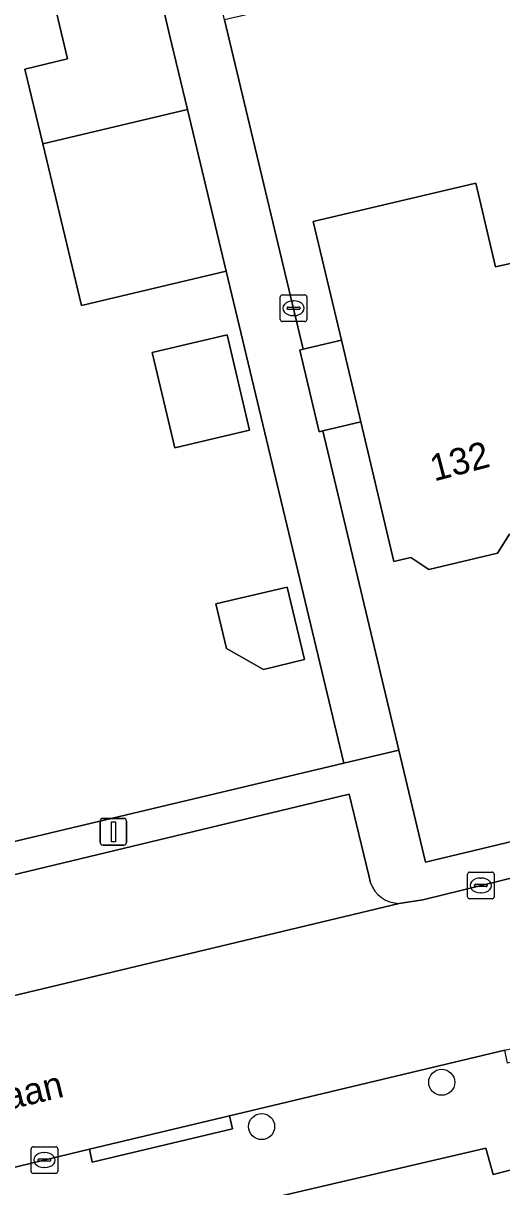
# Model space of a CAD drawing. Extents: x 158455 to 159797, y 387218 to 388672.
# Drawn here: x 159356.03 to 159374.04, y 388488.3 to 388532.04 of the extents above; entities that cross this region are included whole.
import ezdxf

# ---------------------------------------------------------------- set-up
doc = ezdxf.new("R2010")
doc.units = 0
for name, color, linetype in [('IMGEO_Boom', 7, 'Continuous'), ('IMGEO_Erf', 7, 'Continuous'), ('IMGEO_Kolk', 7, 'Continuous'), ('IMGEO_Lichtmast', 7, 'Continuous'), ('IMGEO_Openbare_ruimte_label', 7, 'Continuous'), ('IMGEO_Pand', 7, 'Continuous'), ('IMGEO_Pand_nummerreeks', 7, 'Continuous'), ('IMGEO_Parkeervlak_open', 7, 'Continuous'), ('IMGEO_Rijbaan_lokaal_open', 7, 'Continuous'), ('IMGEO_Voetpad_open', 7, 'Continuous')]:
    doc.layers.add(name, color=color, linetype=linetype)

msp = doc.modelspace()

# ---------------------------------------------------------------- linework, layer by layer
at = {"layer": 'IMGEO_Boom'}
for centre in [(159371.777, 388492.229), (159365.003, 388490.563)]:
    msp.add_circle(centre, 0.489, dxfattribs=at)
at = {"layer": 'IMGEO_Erf'}
for points in [[(159374.146, 388544.261), (159371.357, 388545.745), (159368.313, 388540.026), (159369.849, 388539.209), (159369.15, 388537.897), (159367.614, 388538.714), (159366.658, 388536.917), (159365.679, 388536.694), (159366.555, 388532.843), (159363.61, 388532.173), (159366.566, 388519.786), (159368.003, 388520.126), (159366.947, 388524.584), (159373.058, 388526.032), (159373.805, 388522.88), (159374.41, 388523.023)], [(159355.542, 388501.241), (159368.096, 388504.226), (159363.674, 388522.725), (159358.227, 388521.427), (159356.767, 388527.513), (159356.095, 388530.314), (159357.698, 388530.705), (159356.987, 388533.729)], [(159374.325, 388512.838), (159373.879, 388512.116), (159371.291, 388511.503), (159370.617, 388511.96), (159369.975, 388511.807), (159368.731, 388517.054), (159367.299, 388516.714), (159370.163, 388504.712), (159371.168, 388500.5), (159384.828, 388503.777)], [(159377.321, 388480.653), (159375.277, 388489.167), (159373.712, 388488.765), (159373.435, 388489.753), (159336.805, 388481.216)]]:
    msp.add_lwpolyline(points, dxfattribs=at)
for points in [[(159360.888, 388519.665), (159363.701, 388520.332), (159364.552, 388516.742), (159361.739, 388516.075)], [(159365.969, 388510.848), (159366.616, 388508.119), (159365.073, 388507.753), (159363.679, 388508.535), (159363.282, 388510.212)]]:
    msp.add_lwpolyline(points, close=True, dxfattribs=at)
at = {"layer": 'IMGEO_Kolk'}
for p, q in [((159365.705, 388520.904), (159365.705, 388521.756)), ((159365.78, 388521.83), (159366.632, 388521.83)), ((159366.193, 388521.61), (159366.218, 388521.61)), ((159366.706, 388521.756), (159366.706, 388520.904)), ((159365.964, 388521.324), (159365.964, 388521.336)), ((159366.402, 388521.287), (159366.004, 388521.287)), ((159366.007, 388521.373), (159366.405, 388521.373)), ((159366.216, 388521.05), (159366.191, 388521.05)), ((159366.448, 388521.336), (159366.448, 388521.324)), ((159366.632, 388520.83), (159365.78, 388520.83)), ((159372.751, 388499.202), (159372.751, 388500.054)), ((159372.826, 388500.128), (159373.678, 388500.128)), ((159373.752, 388500.054), (159373.752, 388499.202)), ((159373.01, 388499.622), (159373.01, 388499.634)), ((159373.053, 388499.671), (159373.451, 388499.671)), ((159373.239, 388499.908), (159373.264, 388499.908)), ((159373.494, 388499.634), (159373.494, 388499.622)), ((159373.448, 388499.585), (159373.05, 388499.585)), ((159373.262, 388499.348), (159373.237, 388499.348)), ((159373.678, 388499.128), (159372.826, 388499.128)), ((159356.33, 388488.879), (159356.33, 388489.731)), ((159356.405, 388489.805), (159357.257, 388489.805)), ((159356.818, 388489.585), (159356.843, 388489.585)), ((159357.331, 388489.731), (159357.331, 388488.879)), ((159356.589, 388489.299), (159356.589, 388489.311)), ((159357.027, 388489.262), (159356.629, 388489.262)), ((159356.632, 388489.348), (159357.03, 388489.348)), ((159357.073, 388489.311), (159357.073, 388489.299)), ((159357.257, 388488.805), (159356.405, 388488.805)), ((159356.841, 388489.025), (159356.816, 388489.025))]:
    msp.add_line(p, q, dxfattribs=at)
for points in [[(159365.705, 388520.904), (159365.705, 388521.756)], [(159365.78, 388521.83), (159366.632, 388521.83)], [(159366.706, 388521.756), (159366.706, 388520.904)], [(159366.632, 388520.83), (159365.78, 388520.83)], [(159372.751, 388499.202), (159372.751, 388500.054)], [(159372.826, 388500.128), (159373.678, 388500.128)], [(159373.752, 388500.054), (159373.752, 388499.202)], [(159373.678, 388499.128), (159372.826, 388499.128)], [(159356.33, 388488.879), (159356.33, 388489.731)], [(159356.405, 388489.805), (159357.257, 388489.805)], [(159357.331, 388489.731), (159357.331, 388488.879)], [(159357.257, 388488.805), (159356.405, 388488.805)]]:
    msp.add_lwpolyline(points, dxfattribs=at)
for centre, radius, start, end in [((159365.782, 388521.754), 0.0765, 91.552, 178.448), ((159365.782, 388521.754), 0.0765, 91.552, 178.448), ((159366.63, 388521.754), 0.0765, 1.552, 88.448), ((159366.63, 388521.754), 0.0765, 1.552, 88.448), ((159366.004, 388521.333), 0.0403, 85.8775, 175.7526), ((159366.001, 388521.323), 0.0366, 178.938, 274.7102), ((159366.405, 388521.33), 0.043, 264.8664, 352.4533), ((159366.409, 388521.335), 0.0386, 1.7309, 96.639), ((159365.782, 388520.906), 0.0765, 181.552, 268.448), ((159365.782, 388520.906), 0.0765, 181.552, 268.448), ((159366.63, 388520.906), 0.0765, 271.552, 358.448), ((159366.63, 388520.906), 0.0765, 271.552, 358.448), ((159372.828, 388500.052), 0.0765, 91.552, 178.448), ((159372.828, 388500.052), 0.0765, 91.552, 178.448), ((159373.676, 388500.052), 0.0765, 1.552, 88.448), ((159373.676, 388500.052), 0.0765, 1.552, 88.448), ((159373.05, 388499.631), 0.0403, 85.8775, 175.7526), ((159373.047, 388499.621), 0.0366, 178.938, 274.7102), ((159373.451, 388499.628), 0.043, 264.8664, 352.4533), ((159373.455, 388499.633), 0.0386, 1.7309, 96.639), ((159372.828, 388499.204), 0.0765, 181.552, 268.448), ((159372.828, 388499.204), 0.0765, 181.552, 268.448), ((159373.676, 388499.204), 0.0765, 271.552, 358.448), ((159373.676, 388499.204), 0.0765, 271.552, 358.448), ((159356.407, 388489.729), 0.0765, 91.552, 178.448), ((159356.407, 388489.729), 0.0765, 91.552, 178.448), ((159357.255, 388489.729), 0.0765, 1.552, 88.448), ((159357.255, 388489.729), 0.0765, 1.552, 88.448), ((159356.629, 388489.308), 0.0403, 85.8775, 175.7526), ((159356.626, 388489.298), 0.0366, 178.938, 274.7102), ((159357.03, 388489.305), 0.043, 264.8664, 352.4533), ((159357.034, 388489.31), 0.0386, 1.7309, 96.639), ((159356.407, 388488.881), 0.0765, 181.552, 268.448), ((159356.407, 388488.881), 0.0765, 181.552, 268.448), ((159357.255, 388488.881), 0.0765, 271.552, 358.448), ((159357.255, 388488.881), 0.0765, 271.552, 358.448)]:
    msp.add_arc(centre, radius, start, end, dxfattribs=at)
for centre, major_axis, ratio, start_param, end_param in [((159366.192, 388521.33), (-0.387, 0.002), 0.722429, 4.712389, 7.853982), ((159366.217, 388521.33), (-0.39, 0.002), 0.717154, 1.570796, 4.712389), ((159373.238, 388499.628), (-0.387, 0.002), 0.722429, 4.712389, 7.853982), ((159373.263, 388499.628), (-0.39, 0.002), 0.717154, 1.570796, 4.712389), ((159356.817, 388489.305), (-0.387, 0.002), 0.722429, 4.712389, 7.853982), ((159356.842, 388489.305), (-0.39, 0.002), 0.717154, 1.570796, 4.712389)]:
    msp.add_ellipse(centre, major_axis=major_axis, ratio=ratio, start_param=start_param, end_param=end_param, dxfattribs=at)
at = {"layer": 'IMGEO_Lichtmast'}
for p, q in [((159358.93, 388501.248), (159358.93, 388502.048)), ((159358.93, 388502.048), (159358.93, 388501.248)), ((159359.03, 388502.148), (159359.82, 388502.148)), ((159359.82, 388502.148), (159359.03, 388502.148)), ((159359.92, 388502.048), (159359.92, 388501.248)), ((159359.92, 388501.248), (159359.92, 388502.048)), ((159359.82, 388501.148), (159359.03, 388501.148)), ((159359.03, 388501.148), (159359.82, 388501.148))]:
    msp.add_line(p, q, dxfattribs=at)
msp.add_lwpolyline([(159359.35, 388502.023), (159359.5, 388502.023), (159359.5, 388501.273), (159359.35, 388501.273), (159359.35, 388502.023)], dxfattribs=at)
for centre, start, end in [((159359.03, 388502.048), 90, 180), ((159359.03, 388502.048), 90, 180), ((159359.82, 388502.048), 0, 90), ((159359.82, 388502.048), 360, 90), ((159359.03, 388501.248), 180, 270), ((159359.03, 388501.248), 180, 270), ((159359.82, 388501.248), 270, 0), ((159359.82, 388501.248), 270, 0)]:
    msp.add_arc(centre, 0.1, start, end, dxfattribs=at)
at = {"layer": 'IMGEO_Pand'}
for points in [[(159356.987, 388533.729), (159357.698, 388530.705), (159356.095, 388530.314), (159356.767, 388527.513), (159362.217, 388528.797), (159361.542, 388531.612), (159360.829, 388534.635)], [(159356.767, 388527.513), (159358.227, 388521.427), (159363.674, 388522.725), (159362.217, 388528.797)], [(159374.41, 388523.023), (159373.805, 388522.88), (159373.058, 388526.032), (159366.947, 388524.584), (159368.003, 388520.126), (159368.731, 388517.054), (159369.975, 388511.807), (159370.617, 388511.96), (159371.291, 388511.503), (159373.879, 388512.116), (159374.325, 388512.838), (159376.692, 388513.399)], [(159360.888, 388519.665), (159361.739, 388516.075), (159364.552, 388516.742), (159363.701, 388520.332)], [(159368.003, 388520.126), (159366.566, 388519.786), (159366.44, 388519.756), (159367.168, 388516.683), (159367.299, 388516.714), (159368.731, 388517.054)], [(159363.282, 388510.212), (159363.679, 388508.535), (159365.073, 388507.753), (159366.616, 388508.119), (159365.969, 388510.848)]]:
    msp.add_lwpolyline(points, close=True, dxfattribs=at)
at = {"layer": 'IMGEO_Parkeervlak_open'}
for points in [[(159369.097, 388499.73), (159369.032, 388500), (159368.291, 388503.06), (159355.567, 388500), (159343.89, 388497.192), (159344.648, 388494.056)], [(159343.948, 388492.68), (159370.175, 388498.955)]]:
    msp.add_lwpolyline(points, dxfattribs=at)
msp.add_arc((159370.184, 388500.105), 1.15, 199.0135, 269.56, dxfattribs=at)
at = {"layer": 'IMGEO_Rijbaan_lokaal_open'}
for points in [[(159402.917, 388498.065), (159404.916, 388497.153), (159408.251, 388495.431), (159410.618, 388494.122), (159411.046, 388493.855), (159413.495, 388498.401), (159410.48, 388500), (159401.552, 388504.614), (159386.121, 388502.795), (159377.333, 388500.669), (159375.408, 388500.154), (159371.062, 388499.094), (159370.175, 388498.955), (159343.948, 388492.68), (159335.332, 388490.631), (159334.37, 388490.402)], [(159335.891, 388484.343), (159336.301, 388484.44), (159339.975, 388485.309), (159345.256, 388486.558), (159351.721, 388488.088), (159352.457, 388488.262), (159355.517, 388488.992), (159358.521, 388489.709), (159363.798, 388490.968), (159374.149, 388493.437), (159380.019, 388494.834), (159389.315, 388497.045)]]:
    msp.add_lwpolyline(points, dxfattribs=at)
at = {"layer": 'IMGEO_Voetpad_open'}
for points in [[(159363.61, 388532.173), (159362.734, 388536.024), (159360.619, 388535.525), (159360.648, 388535.402), (159360.829, 388534.635), (159361.542, 388531.612), (159362.217, 388528.797), (159363.674, 388522.725), (159368.096, 388504.226), (159370.163, 388504.712), (159367.299, 388516.714), (159367.168, 388516.683), (159366.44, 388519.756), (159366.566, 388519.786)], [(159358.521, 388489.709), (159358.631, 388489.222), (159363.908, 388490.481), (159363.798, 388490.968)]]:
    msp.add_lwpolyline(points, close=True, dxfattribs=at)
for points in [[(159384.828, 388503.777), (159371.168, 388500.5), (159370.163, 388504.712), (159368.096, 388504.226), (159355.542, 388501.241), (159352.769, 388500.581), (159342.312, 388498.141), (159343.392, 388493.868), (159336.665, 388492.208), (159334.651, 388493.389), (159335.188, 388491.111), (159335.332, 388490.631), (159343.948, 388492.68)], [(159344.648, 388494.056), (159343.89, 388497.192), (159355.567, 388500), (159368.291, 388503.06), (159369.032, 388500), (159369.097, 388499.73)], [(159370.175, 388498.955), (159371.062, 388499.094), (159375.408, 388500.154), (159377.333, 388500.669), (159386.121, 388502.795)], [(159397.759, 388498.842), (159392.948, 388497.91), (159393.058, 388497.423), (159389.425, 388496.558), (159389.315, 388497.045), (159380.019, 388494.834), (159380.129, 388494.347), (159374.259, 388492.95), (159374.149, 388493.437), (159363.798, 388490.968), (159363.908, 388490.481), (159358.631, 388489.222), (159358.521, 388489.709), (159355.517, 388488.992), (159355.627, 388488.505), (159351.831, 388487.601), (159351.721, 388488.088), (159345.256, 388486.558), (159345.365, 388486.071), (159340.084, 388484.822), (159339.975, 388485.309), (159336.301, 388484.44), (159335.891, 388484.343)], [(159373.435, 388489.753), (159373.712, 388488.765), (159375.277, 388489.167), (159378.192, 388489.866), (159381.109, 388490.566), (159382.532, 388490.889), (159382.394, 388491.907), (159396.696, 388495.306)], [(159336.805, 388481.216), (159373.435, 388489.753)]]:
    msp.add_lwpolyline(points, dxfattribs=at)
msp.add_arc((159370.184, 388500.105), 1.15, 199.0135, 269.56, dxfattribs=at)

# ---------------------------------------------------------------- texts
at = {"layer": 'IMGEO_Openbare_ruimte_label'}
msp.add_text('Bourgognelaan', height=1, rotation=13.4111, dxfattribs=at).set_placement((159348.789, 388489.591))
at = {"layer": 'IMGEO_Pand_nummerreeks'}
msp.add_text('132', height=1, rotation=14.7709, dxfattribs=at).set_placement((159371.495, 388514.813))

doc.saveas('drawing.dxf')
